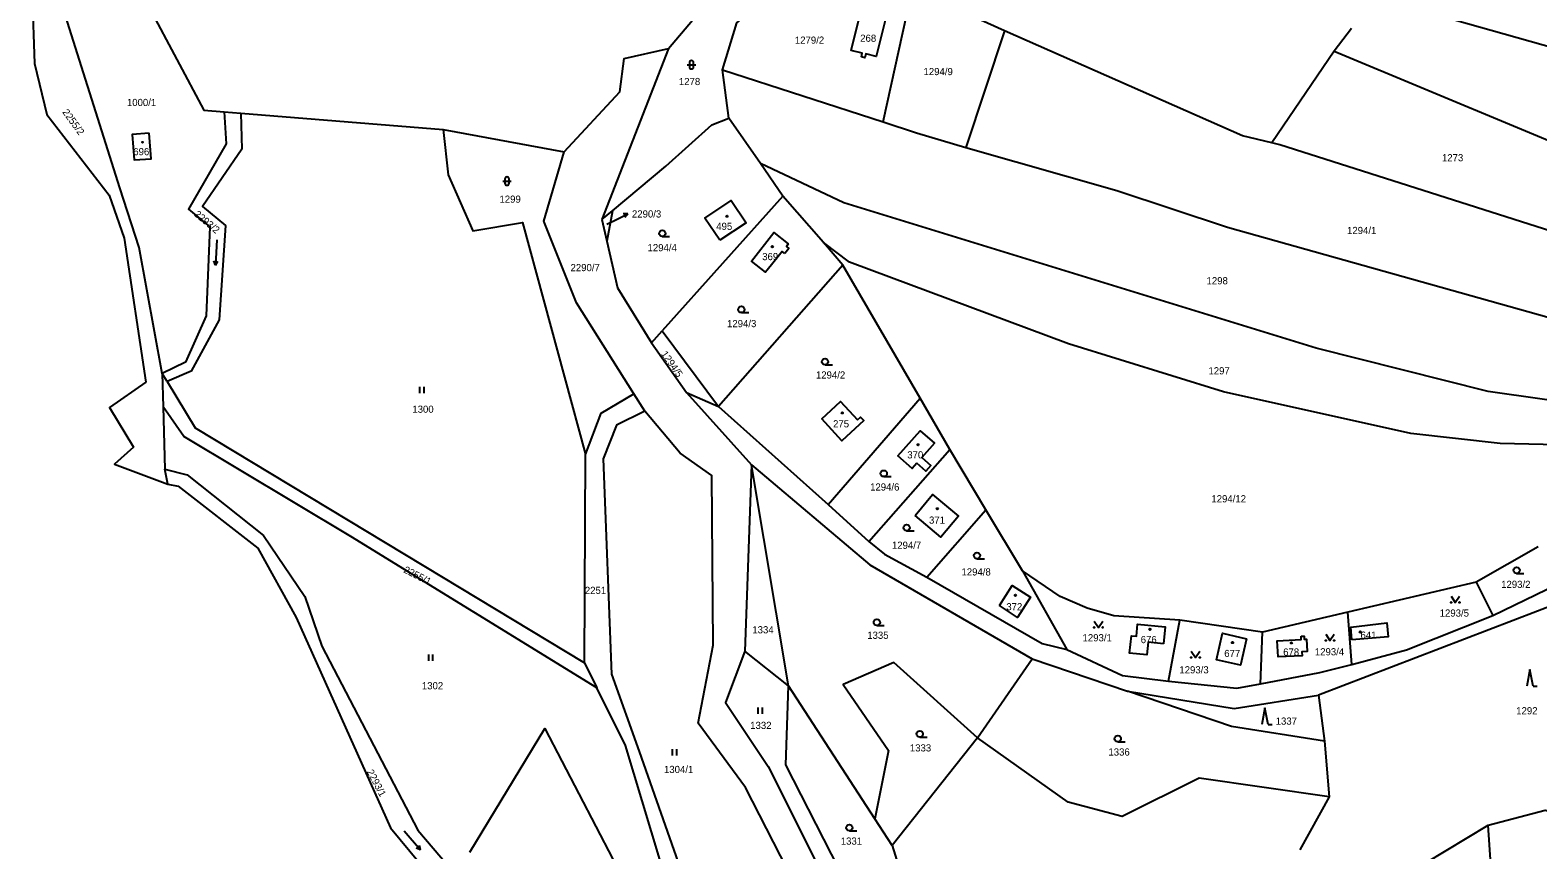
# Model space of a CAD drawing. Extents: x -725728 to -720881, y -1068679 to -1063504.
# Drawn here: x -723894.1 to -723536.2, y -1065366.5 to -1065172 of the extents above; entities that cross this region are included whole.
import ezdxf

# ---------------------------------------------------------------- set-up
doc = ezdxf.new("R2010")
doc.units = 0
for name, color, linetype in [('Hranice parcel', 7, 'Continuous'), ('Parcelní čísla', 7, 'Continuous'), ('Pop  PČ popisy', 7, 'Continuous'), ('Značky budov', 7, 'Continuous'), ('Značky kultur', 7, 'Continuous')]:
    doc.layers.add(name, color=color, linetype=linetype)

# ---------------------------------------------------------------- blocks, each defined once
blk = doc.blocks.new('4.02_3')
at = {"layer": 'Značky budov'}
blk.add_circle((-0.001, 0), 0.0175, dxfattribs=at)
blk = doc.blocks.new('4.02_4')
at = {"layer": 'Značky budov'}
blk.add_circle((-0.001, 0), 0.0175, dxfattribs=at)
blk = doc.blocks.new('4.02_2')
at = {"layer": 'Značky budov'}
blk.add_circle((0, 0), 0.0117, dxfattribs=at)
blk = doc.blocks.new('1029_190')
at = {"layer": 'Pop  PČ popisy'}
for p, q in [((0, 0), (0.27, 0.132)), ((0.27, 0.132), (0.158, 0.133)), ((0.27, 0.132), (0.202, 0.042))]:
    blk.add_line(p, q, dxfattribs=at)
blk = doc.blocks.new('3.08_2')
at = {"layer": 'Značky kultur'}
for p, q in [((0, 0.4), (-0.075, 0)), ((0.075, 0), (0, 0.4)), ((0.075, 0), (0.175, 0))]:
    blk.add_line(p, q, dxfattribs=at)
blk = doc.blocks.new('3.14_1')
at = {"layer": 'Značky kultur'}
blk.add_lwpolyline([(-0.1, 0.15), (0, 0), (0.1, 0.15)], dxfattribs=at)
for centre in [(-0.1, 0), (0.1, 0)]:
    blk.add_circle(centre, 0.01, dxfattribs=at)
blk = doc.blocks.new('3.04_3')
at = {"layer": 'Značky kultur'}
blk.add_line((0.001, 0), (0.176, 0), dxfattribs=at)
blk.add_circle((0.001, 0.075), 0.075, dxfattribs=at)
blk = doc.blocks.new('3.06_1')
at = {"layer": 'Značky kultur'}
for p, q in [((-0.051, 0), (-0.051, 0.15)), ((0.049, 0), (0.049, 0.15))]:
    blk.add_line(p, q, dxfattribs=at)
blk = doc.blocks.new('3.04_2')
at = {"layer": 'Značky kultur'}
blk.add_line((0.001, 0), (0.176, 0), dxfattribs=at)
blk.add_circle((0.001, 0.075), 0.075, dxfattribs=at)
blk = doc.blocks.new('3.16_2')
at = {"layer": 'Značky kultur'}
for p, q in [((-0.1, 0.1), (0.1, 0.1)), ((-0.05, 0.15), (-0.05, 0.05)), ((0.05, 0.05), (0.05, 0.15))]:
    blk.add_line(p, q, dxfattribs=at)
for centre, start, end in [((0, 0.15), 0, 180), ((0, 0.05), 180, 359.9879)]:
    blk.add_arc(centre, 0.05, start, end, dxfattribs=at)
blk = doc.blocks.new('3.06_2')
at = {"layer": 'Značky kultur'}
for p, q in [((-0.051, 0), (-0.051, 0.15)), ((0.049, 0), (0.049, 0.15))]:
    blk.add_line(p, q, dxfattribs=at)
blk = doc.blocks.new('8.02_32')
at = {"layer": 'Značky kultur'}
for p, q in [((-0.196, 0.225), (0.197, -0.228)), ((0.197, -0.228), (0.095, -0.187)), ((0.197, -0.228), (0.171, -0.122))]:
    blk.add_line(p, q, dxfattribs=at)
blk = doc.blocks.new('8.02_33')
at = {"layer": 'Značky kultur'}
for p, q in [((0.015, 0.298), (-0.017, -0.301)), ((-0.017, -0.301), (-0.062, -0.201)), ((-0.017, -0.301), (0.038, -0.206))]:
    blk.add_line(p, q, dxfattribs=at)
blk = doc.blocks.new('3.08_1')
at = {"layer": 'Značky kultur'}
for p, q in [((0, 0.4), (-0.075, 0)), ((0.075, 0), (0, 0.4)), ((0.075, 0), (0.175, 0))]:
    blk.add_line(p, q, dxfattribs=at)

msp = doc.modelspace()

# ---------------------------------------------------------------- linework, layer by layer
at = {"layer": 'Hranice parcel'}
for p, q in [((-723894.09, -1065150.5), (-723893.07, -1065179.92)), ((-723742.58, -1065176.34), (-723718.26, -1065147.58)), ((-723691.64, -1065193.73), (-723684.81, -1065162.69)), ((-723662.78, -1065172.17), (-723671.98, -1065199.81)), ((-723580.41, -1065171.57), (-723584.56, -1065176.99)), ((-723742.58, -1065176.34), (-723758.38, -1065216.92)), ((-723584.56, -1065176.99), (-723599.36, -1065198.71)), ((-723728.27, -1065192.86), (-723729.74, -1065181.39)), ((-723729.74, -1065181.39), (-723691.64, -1065193.73)), ((-723848.02, -1065191.37), (-723844.08, -1065191.69)), ((-723844.08, -1065191.69), (-723796.05, -1065195.55)), ((-723720.75, -1065203.66), (-723728.27, -1065192.86)), ((-723796.05, -1065195.55), (-723767.34, -1065200.85)), ((-723715.4, -1065211.34), (-723720.75, -1065203.66)), ((-723715.4, -1065211.34), (-723744.07, -1065243.36)), ((-723705.81, -1065222.4), (-723715.4, -1065211.34)), ((-723758.38, -1065216.92), (-723755.87, -1065214.82)), ((-723755.87, -1065214.82), (-723757.21, -1065222.03)), ((-723758.38, -1065216.92), (-723757.21, -1065222.03)), ((-723871.75, -1065221.37), (-723866.6, -1065255.5)), ((-723701.15, -1065227.76), (-723705.81, -1065222.4)), ((-723701.15, -1065227.76), (-723730.71, -1065261.31)), ((-723682.86, -1065259.27), (-723701.15, -1065227.76)), ((-723746.63, -1065246.2), (-723744.07, -1065243.36)), ((-723744.07, -1065243.36), (-723730.71, -1065261.31)), ((-723746.63, -1065246.2), (-723738.29, -1065257.93)), ((-723861.6, -1065255.38), (-723862.75, -1065253.49)), ((-723862.75, -1065253.49), (-723862.54, -1065261.34)), ((-723748.21, -1065262.41), (-723750.82, -1065258.28)), ((-723738.29, -1065257.93), (-723730.71, -1065261.31)), ((-723738.29, -1065257.93), (-723722.83, -1065275.1)), ((-723862.54, -1065261.34), (-723862.14, -1065276.19)), ((-723730.71, -1065261.31), (-723704.66, -1065284.53)), ((-723704.66, -1065284.53), (-723682.86, -1065259.27)), ((-723675.76, -1065271.5), (-723682.86, -1065259.27)), ((-723762.51, -1065322.09), (-723762.25, -1065272.67)), ((-723694.98, -1065293.3), (-723675.76, -1065271.5)), ((-723667.21, -1065285.78), (-723675.76, -1065271.5)), ((-723861.39, -1065279.68), (-723862.14, -1065276.19)), ((-723722.83, -1065275.1), (-723724.41, -1065319.3)), ((-723714.09, -1065327.55), (-723722.83, -1065275.1)), ((-723704.66, -1065284.53), (-723694.98, -1065293.3)), ((-723681.27, -1065301.79), (-723667.21, -1065285.78)), ((-723658.57, -1065300.26), (-723667.21, -1065285.78)), ((-723536.14, -1065294.56), (-723550.86, -1065302.99)), ((-723658.57, -1065300.26), (-723648.01, -1065318.93)), ((-723550.86, -1065302.99), (-723581.35, -1065310.11)), ((-723550.86, -1065302.99), (-723546.9, -1065310.85)), ((-723546.9, -1065310.85), (-723531.56, -1065303.4)), ((-723530.49, -1065307.6), (-723588.27, -1065329.75)), ((-723830.94, -1065311.31), (-723808.53, -1065361.29)), ((-723623.91, -1065326.49), (-723621.19, -1065312.01)), ((-723601.56, -1065314.81), (-723621.19, -1065312.01)), ((-723581.35, -1065310.11), (-723601.56, -1065314.81)), ((-723580.38, -1065322.49), (-723581.35, -1065310.11)), ((-723602.02, -1065327.1), (-723601.56, -1065314.81)), ((-723762.51, -1065322.09), (-723759.55, -1065328.04)), ((-723714.09, -1065327.55), (-723724.41, -1065319.3)), ((-723669.22, -1065339.92), (-723656.27, -1065321.17)), ((-723656.27, -1065321.17), (-723633.63, -1065328.86)), ((-723693.57, -1065359.12), (-723714.09, -1065327.55)), ((-723588.27, -1065329.75), (-723586.88, -1065340.71)), ((-723669.22, -1065339.92), (-723689.44, -1065365.47)), ((-723586.88, -1065340.71), (-723585.74, -1065353.89)), ((-723585.74, -1065353.89), (-723592.69, -1065366.48)), ((-723808.53, -1065361.29), (-723795.06, -1065377.54)), ((-723689.44, -1065365.47), (-723693.57, -1065359.12)), ((-723562.96, -1065369.64), (-723547.97, -1065360.66)), ((-723546.34, -1065385.99), (-723547.97, -1065360.66)), ((-723689.44, -1065365.47), (-723683.95, -1065383.46))]:
    msp.add_line(p, q, dxfattribs=at)
for points in [[(-723864.91, -1065157.72), (-723865.66, -1065166.93), (-723852.86, -1065191), (-723848.02, -1065191.37)], [(-723862.75, -1065253.49), (-723868.24, -1065223.59), (-723872.81, -1065209.41), (-723888.08, -1065160.96)], [(-723729.74, -1065181.39), (-723726.31, -1065170.24), (-723714.67, -1065160.49), (-723698.31, -1065158.74)], [(-723571.26, -1065159.65), (-723559.07, -1065168.67), (-723520.09, -1065179.67), (-723480, -1065187.47), (-723469.42, -1065187.48)], [(-723662.78, -1065172.17), (-723682.08, -1065163.38), (-723684.81, -1065162.69)], [(-723690.83, -1065168.39), (-723693.27, -1065178.26), (-723695.74, -1065177.64), (-723695.96, -1065178.52), (-723696.78, -1065178.31), (-723696.57, -1065177.44), (-723699.18, -1065176.78), (-723696.75, -1065166.93), (-723690.83, -1065168.39)], [(-723599.36, -1065198.71), (-723606.33, -1065197.07), (-723662.78, -1065172.17)], [(-723767.34, -1065200.85), (-723754.08, -1065186.63), (-723753.05, -1065178.71), (-723742.58, -1065176.34)], [(-723584.56, -1065176.99), (-723518.83, -1065204.32), (-723514.4, -1065223.42)], [(-723893.07, -1065179.92), (-723890.12, -1065191.96), (-723875.34, -1065211.13), (-723871.75, -1065221.37)], [(-723848.02, -1065191.37), (-723847.53, -1065198.96), (-723856.54, -1065214.45), (-723851.46, -1065218.65), (-723852.34, -1065239.75), (-723857.24, -1065250.77), (-723862.75, -1065253.49)], [(-723844.08, -1065191.69), (-723843.82, -1065200.25), (-723853.21, -1065213.83), (-723847.74, -1065218.3), (-723849.21, -1065240.73), (-723855.86, -1065252.86), (-723861.6, -1065255.38)], [(-723755.87, -1065214.82), (-723743.22, -1065204.26), (-723732.28, -1065194.42), (-723728.27, -1065192.86)], [(-723691.64, -1065193.73), (-723683.72, -1065196.32), (-723671.98, -1065199.81)], [(-723865.83, -1065196.44), (-723869.87, -1065196.73), (-723869.44, -1065202.77), (-723865.4, -1065202.48), (-723865.83, -1065196.44)], [(-723796.05, -1065195.55), (-723794.84, -1065206.3), (-723789, -1065219.63), (-723777.22, -1065217.65), (-723762.25, -1065272.67)], [(-723750.82, -1065258.28), (-723764.43, -1065236.72), (-723772.18, -1065217.33), (-723767.34, -1065200.85)], [(-723671.98, -1065199.81), (-723636.13, -1065210.03), (-723609.84, -1065218.71), (-723524.5, -1065242.69), (-723522.36, -1065261.37)], [(-723514.4, -1065223.42), (-723529.39, -1065220.88), (-723597.42, -1065199.17), (-723599.36, -1065198.71)], [(-723522.36, -1065261.37), (-723548.01, -1065257.73), (-723588.86, -1065247.44), (-723700.94, -1065212.93), (-723720.75, -1065203.66)], [(-723730.4, -1065221.84), (-723733.91, -1065216.58), (-723727.67, -1065212.41), (-723724.16, -1065217.67), (-723730.4, -1065221.84)], [(-723757.21, -1065222.03), (-723754.68, -1065233.11), (-723746.63, -1065246.2)], [(-723714.98, -1065224.95), (-723715.55, -1065224.48), (-723718.12, -1065227.66), (-723719.54, -1065229.42), (-723722.84, -1065226.76), (-723717.53, -1065220.03), (-723714.13, -1065222.72), (-723714.59, -1065223.29), (-723714.02, -1065223.76), (-723714.98, -1065224.95)], [(-723521.3, -1065270.64), (-723545.13, -1065270.07), (-723566.32, -1065267.67), (-723610.79, -1065257.81), (-723647.64, -1065246.41), (-723699.6, -1065227.03), (-723705.81, -1065222.4)], [(-723866.6, -1065255.5), (-723875.25, -1065261.48), (-723869.55, -1065270.94), (-723874.09, -1065274.96), (-723861.39, -1065279.68)], [(-723861.6, -1065255.38), (-723854.91, -1065266.32), (-723800.62, -1065299.12), (-723762.51, -1065322.09)], [(-723762.25, -1065272.67), (-723758.54, -1065262.9), (-723750.82, -1065258.28)], [(-723759.55, -1065328.04), (-723817.99, -1065292.13), (-723857.63, -1065268.4), (-723862.54, -1065261.34)], [(-723697.7, -1065264.47), (-723696.97, -1065263.79), (-723696.22, -1065264.59), (-723701.39, -1065269.4), (-723706.16, -1065264.2), (-723701.76, -1065260.1), (-723697.7, -1065264.47)], [(-723748.21, -1065262.41), (-723754.9, -1065265.72), (-723758.05, -1065273.72), (-723756.08, -1065324.77), (-723749.54, -1065343.17), (-723738.22, -1065375.31), (-723734.12, -1065383.97), (-723727.58, -1065442.36)], [(-723714.56, -1065433.49), (-723718.4, -1065423.58), (-723702.58, -1065394.01), (-723724.3, -1065351.67), (-723735.52, -1065336.4), (-723731.97, -1065317.91), (-723732.3, -1065277.67), (-723739.81, -1065272.34), (-723748.21, -1065262.41)], [(-723683.61, -1065274.73), (-723684.73, -1065276), (-723688.09, -1065273.02), (-723682.84, -1065267.02), (-723679.45, -1065270.01), (-723682.42, -1065273.38), (-723680.28, -1065275.26), (-723681.47, -1065276.61), (-723683.61, -1065274.73)], [(-723862.14, -1065276.19), (-723856.85, -1065277.48), (-723838.71, -1065291.87), (-723828.87, -1065306.33), (-723824.85, -1065318.18), (-723802.05, -1065361.79), (-723793, -1065372.47)], [(-723722.83, -1065275.1), (-723694.75, -1065298.87), (-723656.27, -1065321.17)], [(-723861.39, -1065279.68), (-723858.93, -1065280.2), (-723840.01, -1065294.92), (-723830.94, -1065311.31)], [(-723684.02, -1065287.12), (-723679.89, -1065282.16), (-723673.74, -1065287.28), (-723677.95, -1065292.27), (-723684.02, -1065287.12)], [(-723694.98, -1065293.3), (-723691.32, -1065296.35), (-723681.27, -1065301.79)], [(-723621.19, -1065312.01), (-723636.87, -1065310.96), (-723643.22, -1065309.13), (-723649.57, -1065306.37), (-723658.57, -1065300.26)], [(-723681.27, -1065301.79), (-723653.83, -1065317.55), (-723648.01, -1065318.93)], [(-723664.03, -1065308.54), (-723660.98, -1065303.74), (-723656.61, -1065306.51), (-723659.69, -1065311.32), (-723664.03, -1065308.54)], [(-723580.38, -1065322.49), (-723567.37, -1065318.99), (-723546.9, -1065310.85)], [(-723625.08, -1065317.62), (-723628.69, -1065317.24), (-723629, -1065320.24), (-723633.11, -1065319.81), (-723632.68, -1065315.66), (-723631.51, -1065315.78), (-723631.21, -1065312.92), (-723624.65, -1065313.55), (-723625.08, -1065317.62)], [(-723605.37, -1065316.44), (-723606.83, -1065322.68), (-723612.49, -1065321.36), (-723611.03, -1065315.08), (-723605.37, -1065316.44)], [(-723580.35, -1065316.67), (-723580.6, -1065313.64), (-723572.07, -1065312.62), (-723571.75, -1065315.92), (-723580.35, -1065316.67)], [(-723648.01, -1065318.93), (-723634.82, -1065325.1), (-723623.91, -1065326.49)], [(-723592.43, -1065315.78), (-723591.68, -1065315.74), (-723591.64, -1065316.49), (-723591.09, -1065316.46), (-723590.94, -1065319.39), (-723592.24, -1065319.46), (-723592.19, -1065320.43), (-723597.87, -1065320.72), (-723598.07, -1065316.86), (-723592.39, -1065316.53), (-723592.43, -1065315.78)], [(-723724.41, -1065319.3), (-723729.02, -1065331.49), (-723718.9, -1065346.72), (-723695.63, -1065393.08)], [(-723669.22, -1065339.92), (-723689.05, -1065322.04), (-723701.12, -1065327.25), (-723690.32, -1065342.87), (-723693.57, -1065359.12)], [(-723602.02, -1065327.1), (-723587.94, -1065324.37), (-723580.38, -1065322.49)], [(-723736.23, -1065397.06), (-723737.78, -1065384.52), (-723742.66, -1065375.31), (-723752.75, -1065341.69), (-723759.55, -1065328.04)], [(-723691.31, -1065392.1), (-723714.69, -1065346.33), (-723714.09, -1065327.55)], [(-723586.88, -1065340.71), (-723608.96, -1065337.25), (-723633.63, -1065328.86)], [(-723633.63, -1065328.86), (-723608.28, -1065332.92), (-723588.27, -1065329.75)], [(-723623.91, -1065326.49), (-723607.64, -1065328.12), (-723602.02, -1065327.1)], [(-723789.69, -1065367), (-723771.91, -1065337.65), (-723751.73, -1065376.48), (-723736.23, -1065397.06)], [(-723585.74, -1065353.89), (-723616.59, -1065349.45), (-723634.85, -1065358.58), (-723647.72, -1065355.15), (-723669.22, -1065339.92)], [(-723547.97, -1065360.66), (-723534.51, -1065357.09), (-723519.34, -1065361.06), (-723524.82, -1065342.23)]]:
    msp.add_lwpolyline(points, dxfattribs=at)
at = {"layer": 'Pop  PČ popisy'}
msp.add_line((-723757.22, -1065217.99), (-723754.94, -1065216.89), dxfattribs=at)

# ---------------------------------------------------------------- block references
at = {"layer": 'Pop  PČ popisy', "xscale": 10, "yscale": 10}
msp.add_blockref('1029_190', (-723754.94, -1065216.89), dxfattribs=at)
at = {"layer": 'Značky budov', "xscale": 10, "yscale": 10}
for name, p in [('4.02_2', (-723867.44, -1065198.57)), ('4.02_4', (-723728.66, -1065216.13)), ('4.02_3', (-723717.92, -1065223.34)), ('4.02_3', (-723701.32, -1065262.8)), ('4.02_3', (-723683.31, -1065270.37)), ('4.02_3', (-723678.76, -1065285.55)), ('4.02_3', (-723660.21, -1065306.09)), ('4.02_4', (-723628.27, -1065314.16)), ('4.02_3', (-723578.35, -1065314.78)), ('4.02_3', (-723608.68, -1065317.29)), ('4.02_3', (-723594.69, -1065317.37))]:
    msp.add_blockref(name, p, dxfattribs=at)
at = {"layer": 'Značky kultur', "xscale": 10, "yscale": 10}
for name, p in [('3.16_2', (-723737.11, -1065181.19)), ('3.16_2', (-723780.91, -1065208.8)), ('8.02_33', (-723849.9, -1065224.71)), ('3.04_2', (-723744.05, -1065220.95)), ('3.04_2', (-723725.28, -1065239)), ('3.04_3', (-723705.42, -1065251.4)), ('3.06_2', (-723801.05, -1065258.14)), ('3.04_3', (-723691.48, -1065277.93)), ('3.04_2', (-723686.05, -1065290.8)), ('3.04_3', (-723669.35, -1065297.41)), ('3.04_3', (-723541.26, -1065300.9)), ('3.14_1', (-723555.8, -1065307.77)), ('3.04_2', (-723693.12, -1065313.25)), ('3.14_1', (-723640.5, -1065313.7)), ('3.14_1', (-723585.56, -1065316.8)), ('3.06_2', (-723798.98, -1065321.66)), ('3.14_1', (-723617.47, -1065320.84)), ('3.08_2', (-723538.1, -1065327.68)), ('3.06_1', (-723720.77, -1065334.24)), ('3.08_1', (-723601.01, -1065336.75)), ('3.04_2', (-723682.92, -1065339.73)), ('3.04_2', (-723635.93, -1065340.86)), ('3.06_1', (-723741.09, -1065344.07)), ('8.02_32', (-723803.39, -1065364.19)), ('3.04_2', (-723699.65, -1065361.97))]:
    msp.add_blockref(name, p, dxfattribs=at)

# ---------------------------------------------------------------- texts
at = {"layer": 'Parcelní čísla'}
for s, p in [('1279/2', (-723712.57, -1065175.2)), ('268', (-723697.06, -1065174.74)), ('1278', (-723740.1, -1065185.02)), ('1294/9', (-723682.03, -1065182.66)), ('1000/1', (-723871.12, -1065189.99)), ('696', (-723869.61, -1065201.66)), ('1273', (-723558.97, -1065203.1)), ('1299', (-723782.69, -1065212.93)), ('2290/3', (-723751.24, -1065216.44)), ('495', (-723731.23, -1065219.38)), ('1294/1', (-723581.5, -1065220.36)), ('1294/4', (-723747.54, -1065224.44)), ('369', (-723720.32, -1065226.56)), ('2290/7', (-723765.82, -1065229.17)), ('1298', (-723614.85, -1065232.29)), ('1294/3', (-723728.67, -1065242.46)), ('1294/2', (-723707.57, -1065254.65)), ('1297', (-723614.4, -1065253.66)), ('1300', (-723803.37, -1065262.77)), ('275', (-723703.5, -1065266.24)), ('370', (-723685.89, -1065273.6)), ('1294/6', (-723694.71, -1065281.23)), ('1294/12', (-723613.7, -1065284.02)), ('371', (-723680.73, -1065289.09)), ('1294/7', (-723689.53, -1065295.05)), ('1294/8', (-723673.02, -1065301.38)), ('2251', (-723762.42, -1065305.76)), ('1293/2', (-723544.92, -1065304.33)), ('372', (-723662.38, -1065309.64)), ('1293/5', (-723559.51, -1065311.14)), ('1334', (-723722.67, -1065315.11)), ('1335', (-723695.39, -1065316.41)), ('1293/1', (-723644.28, -1065317)), ('641', (-723578.31, -1065316.37)), ('676', (-723630.48, -1065317.44)), ('677', (-723610.65, -1065320.73)), ('678', (-723596.66, -1065320.39)), ('1293/4', (-723589.14, -1065320.33)), ('1293/3', (-723621.3, -1065324.61)), ('1302', (-723801.1, -1065328.38)), ('1292', (-723541.34, -1065334.32)), ('1332', (-723723.17, -1065337.79)), ('1337', (-723598.44, -1065336.78)), ('1333', (-723685.27, -1065343.13)), ('1336', (-723638.14, -1065344.11)), ('1304/1', (-723743.64, -1065348.25)), ('1331', (-723701.67, -1065365.25))]:
    msp.add_text(s, height=1.7, dxfattribs=at).set_placement(p)
for s, rotation, p in [('2255/2', 306, (-723886.54, -1065191.46)), ('2293/2', 320, (-723855.31, -1065215.91)), ('1294/5', 305, (-723744.42, -1065248.83)), ('2255/1', 333, (-723805.62, -1065300.58)), ('2293/1', 298, (-723814.25, -1065347.94))]:
    msp.add_text(s, height=1.7, rotation=rotation, dxfattribs=at).set_placement(p)

doc.saveas('drawing.dxf')
